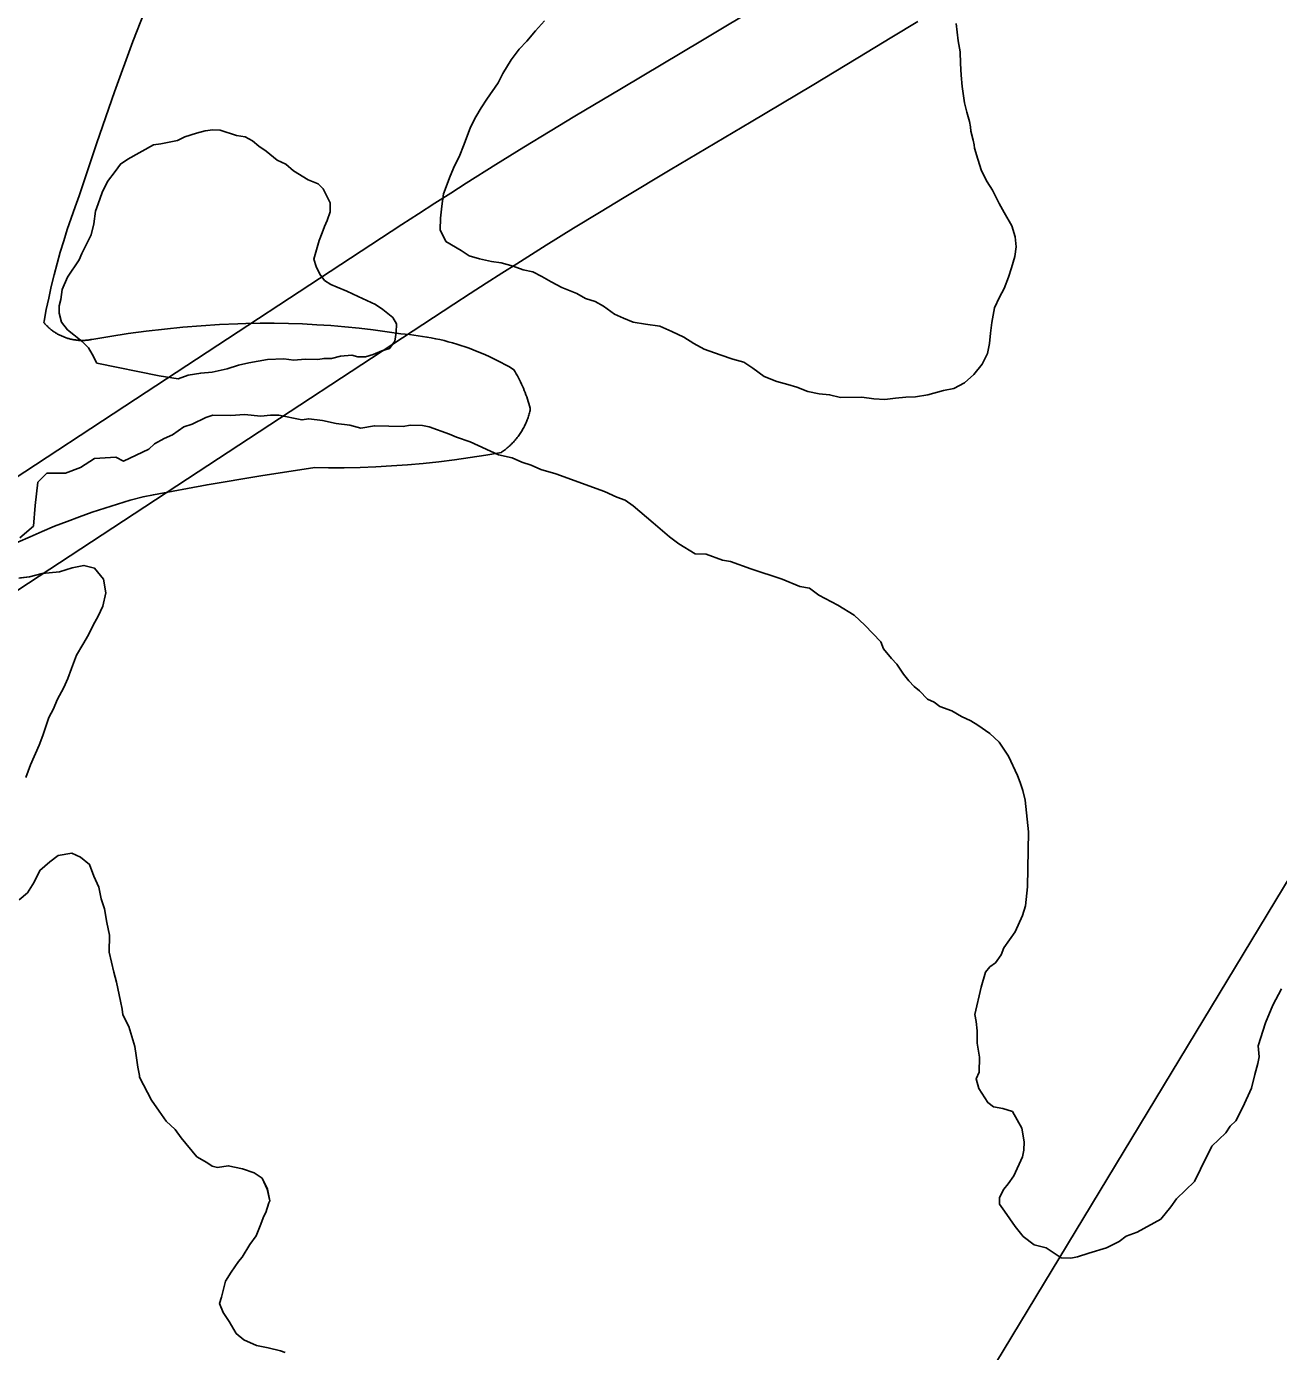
# Model space of a CAD drawing. Extents: x 3180038 to 3217926, y 922069 to 947485.
# Drawn here: x 3193507.2 to 3193902.6, y 944063.8 to 944482.2 of the extents above; entities that cross this region are included whole.
import ezdxf

# ---------------------------------------------------------------- set-up
doc = ezdxf.new("R2010")
doc.units = 0
for name, color, linetype in [('V-LEVE-TOET', 7, 'Continuous'), ('V-ROAD-CNTR', 7, 'Continuous'), ('V-SITE-VEGE', 7, 'Continuous'), ('V-TOPO-SHOR', 7, 'Continuous')]:
    doc.layers.add(name, color=color, linetype=linetype)

msp = doc.modelspace()

# ---------------------------------------------------------------- linework, layer by layer
at = {"layer": 'V-LEVE-TOET'}
for points in [[(3193546.95, 944493.37), (3193540.82, 944477.52), (3193534.96, 944461.57)], [(3193534.96, 944461.57), (3193529.38, 944445.52), (3193524.08, 944429.37), (3193523.87, 944428.72), (3193523.87, 944428.72), (3193522.55, 944425.22), (3193521.29, 944421.69), (3193520.1, 944418.15), (3193518.96, 944414.58), (3193517.89, 944411), (3193516.88, 944407.39), (3193515.93, 944403.77), (3193515.04, 944400.14), (3193514.22, 944396.48), (3193513.46, 944392.82), (3193512.77, 944389.14), (3193512.7, 944388.75), (3193512.7, 944388.75), (3193512.87, 944388.54), (3193513.05, 944388.34), (3193513.23, 944388.13), (3193513.42, 944387.94), (3193513.61, 944387.74), (3193513.8, 944387.55), (3193513.99, 944387.36), (3193514.19, 944387.18), (3193514.39, 944386.99), (3193514.6, 944386.81), (3193514.81, 944386.64), (3193515.02, 944386.47), (3193515.23, 944386.3), (3193515.45, 944386.14), (3193515.67, 944385.98), (3193515.89, 944385.82), (3193516.12, 944385.67), (3193516.34, 944385.52), (3193516.57, 944385.38), (3193516.81, 944385.24), (3193517.04, 944385.1), (3193517.28, 944384.97), (3193517.52, 944384.84), (3193517.76, 944384.72), (3193518, 944384.6), (3193518.25, 944384.49), (3193518.5, 944384.38), (3193518.75, 944384.27), (3193519, 944384.17), (3193519.25, 944384.07), (3193519.51, 944383.98), (3193519.77, 944383.89), (3193520.03, 944383.8), (3193520.28, 944383.72), (3193520.55, 944383.65), (3193520.81, 944383.58), (3193521.07, 944383.51), (3193521.34, 944383.45), (3193521.6, 944383.4), (3193521.87, 944383.34), (3193522.13, 944383.3), (3193522.4, 944383.26), (3193522.67, 944383.22), (3193522.94, 944383.18), (3193523.21, 944383.16), (3193523.48, 944383.13), (3193523.75, 944383.11), (3193524.02, 944383.1), (3193524.3, 944383.09), (3193524.57, 944383.08), (3193524.84, 944383.08), (3193525.11, 944383.09), (3193525.38, 944383.1), (3193525.65, 944383.11), (3193525.93, 944383.13), (3193526.2, 944383.15), (3193526.47, 944383.18), (3193526.73, 944383.21), (3193527, 944383.25), (3193527.27, 944383.3), (3193527.54, 944383.34), (3193527.81, 944383.39), (3193527.81, 944383.39), (3193527.81, 944383.39), (3193533.53, 944384.36), (3193539.27, 944385.23), (3193545.02, 944386), (3193550.78, 944386.67), (3193556.55, 944387.24), (3193562.34, 944387.71), (3193568.13, 944388.08), (3193573.92, 944388.35), (3193576.49, 944388.44), (3193576.49, 944388.44), (3193580.97, 944388.51), (3193585.45, 944388.51), (3193589.92, 944388.43), (3193594.39, 944388.28), (3193598.86, 944388.05), (3193603.33, 944387.75), (3193607.79, 944387.38), (3193612.24, 944386.93), (3193616.68, 944386.41)], [(3193616.68, 944386.41), (3193621.11, 944385.81), (3193625.46, 944385.15), (3193625.46, 944385.15), (3193626.83, 944385.04), (3193628.21, 944384.91), (3193629.58, 944384.75), (3193630.95, 944384.58), (3193632.32, 944384.37), (3193633.68, 944384.15), (3193635.04, 944383.9), (3193636.39, 944383.62), (3193637.74, 944383.33), (3193639.08, 944383.01), (3193640.42, 944382.66), (3193641.75, 944382.29), (3193643.08, 944381.91), (3193644.39, 944381.49), (3193645.7, 944381.06), (3193647.01, 944380.6), (3193648.3, 944380.12), (3193649.58, 944379.61), (3193650.86, 944379.09), (3193652.13, 944378.54), (3193653.38, 944377.97), (3193654.63, 944377.38), (3193655.87, 944376.77), (3193657.09, 944376.13), (3193658.31, 944375.47), (3193659.51, 944374.8), (3193660.7, 944374.1), (3193661.14, 944373.83), (3193661.14, 944373.83), (3193661.52, 944373.21), (3193661.88, 944372.57), (3193662.23, 944371.93), (3193662.58, 944371.28), (3193662.91, 944370.63), (3193663.23, 944369.98), (3193663.54, 944369.31), (3193663.85, 944368.64), (3193664.13, 944367.97), (3193664.41, 944367.29), (3193664.68, 944366.61), (3193664.94, 944365.92), (3193665.18, 944365.23), (3193665.41, 944364.53), (3193665.63, 944363.84), (3193665.84, 944363.13), (3193666.04, 944362.43), (3193666.23, 944361.72), (3193666.32, 944361.33), (3193666.32, 944361.33), (3193666.24, 944360.96), (3193666.15, 944360.59), (3193666.06, 944360.22), (3193665.96, 944359.86), (3193665.85, 944359.49), (3193665.74, 944359.13), (3193665.62, 944358.77), (3193665.49, 944358.41), (3193665.36, 944358.05), (3193665.22, 944357.7), (3193665.08, 944357.35), (3193664.93, 944357), (3193664.77, 944356.65), (3193664.61, 944356.31), (3193664.44, 944355.97), (3193664.27, 944355.63), (3193664.09, 944355.3), (3193663.9, 944354.96), (3193663.71, 944354.64), (3193663.51, 944354.31), (3193663.31, 944353.99), (3193663.1, 944353.67), (3193662.89, 944353.36), (3193662.67, 944353.05), (3193662.44, 944352.74), (3193662.21, 944352.44), (3193661.98, 944352.14), (3193661.73, 944351.85), (3193661.49, 944351.56), (3193661.24, 944351.27), (3193660.98, 944350.99), (3193660.72, 944350.71), (3193660.46, 944350.44), (3193660.19, 944350.17), (3193659.91, 944349.91), (3193659.63, 944349.65), (3193659.35, 944349.4), (3193659.06, 944349.15), (3193658.77, 944348.91), (3193658.47, 944348.67), (3193658.17, 944348.44), (3193657.87, 944348.21), (3193657.56, 944347.99), (3193657.25, 944347.77), (3193657.2, 944347.74), (3193657.2, 944347.74), (3193652.28, 944346.86), (3193647.34, 944346.08)], [(3193647.34, 944346.08), (3193642.4, 944345.37), (3193637.44, 944344.76), (3193632.47, 944344.23), (3193627.5, 944343.78), (3193622.52, 944343.43), (3193617.53, 944343.16), (3193612.54, 944342.98), (3193607.54, 944342.88), (3193602.55, 944342.87), (3193598.28, 944342.93), (3193598.28, 944342.93), (3193581.24, 944340.36), (3193564.24, 944337.51), (3193547.29, 944334.37), (3193544.02, 944333.73), (3193544.02, 944333.73), (3193539.96, 944332.61), (3193535.93, 944331.41), (3193531.91, 944330.14), (3193527.92, 944328.81), (3193523.95, 944327.4), (3193520.01, 944325.93), (3193516.09, 944324.39), (3193512.2, 944322.78), (3193508.34, 944321.1), (3193504.5, 944319.36)]]:
    msp.add_lwpolyline(points, dxfattribs=at)
at = {"layer": 'V-ROAD-CNTR'}
for points in [[(3193366.2, 944249.48), (3193398.35, 944270.56), (3193457.55, 944309.38), (3193541.63, 944364.51), (3193625.73, 944419.65), (3193631.02, 944423.1), (3193636.17, 944426.42), (3193641.17, 944429.62), (3193646.04, 944432.7), (3193655.45, 944438.59), (3193664.3, 944444.07), (3193672.62, 944449.15), (3193680.43, 944453.89), (3193695.07, 944462.68), (3193720.7, 944477.94), (3193739.89, 944489.36)], [(3193355.6, 944206.65), (3193414.8, 944245.47), (3193474, 944284.29), (3193558.08, 944339.42), (3193642.15, 944394.54), (3193647.35, 944397.93), (3193652.38, 944401.18), (3193657.28, 944404.31), (3193662.03, 944407.32), (3193671.29, 944413.12), (3193680.01, 944418.51), (3193688.22, 944423.52), (3193695.93, 944428.2), (3193710.47, 944436.93), (3193736.05, 944452.16), (3193755.29, 944463.62), (3193769.73, 944472.29), (3193780.55, 944478.86), (3193788.66, 944483.83)]]:
    msp.add_lwpolyline(points, dxfattribs=at)
at = {"layer": 'V-SITE-VEGE'}
msp.add_lwpolyline([(3193529.43, 944375.92), (3193527.91, 944378.73), (3193526.77, 944380.74), (3193524.83, 944382.76), (3193522.11, 944384.81), (3193520.17, 944386.44), (3193518.24, 944388.86), (3193517.51, 944391.65), (3193517.57, 944394.03), (3193518.01, 944396), (3193518.48, 944399.16), (3193520.16, 944403.08), (3193523.85, 944408.54), (3193524.69, 944410.51), (3193527.6, 944416.38), (3193528.48, 944419.93), (3193528.97, 944423.88), (3193529.82, 944426.24), (3193531.09, 944429.77), (3193532.76, 944433.3), (3193535.21, 944436.41), (3193536.85, 944438.75), (3193539.26, 944440.28), (3193547.3, 944444.85), (3193549.68, 944445.19), (3193554.86, 944446.25), (3193557.26, 944447.38), (3193560.85, 944448.49), (3193563.65, 944449.22), (3193566.03, 944449.56), (3193568.41, 944449.5), (3193573.52, 944447.8), (3193576.28, 944447.34), (3193578.63, 944446.09), (3193580.57, 944444.46), (3193582.91, 944442.82), (3193586.41, 944439.96), (3193589.16, 944438.71), (3193591.49, 944436.68), (3193596.17, 944433.79), (3193599.32, 944432.53), (3193600.86, 944430.91), (3193602, 944428.9), (3193603.13, 944426.49), (3193603.07, 944423.72), (3193602.21, 944420.97), (3193601.37, 944419.01), (3193600.54, 944417.05), (3193599.69, 944414.69), (3193597.96, 944408.78), (3193598.7, 944406.39), (3193599.83, 944403.99), (3193601.37, 944401.97), (3193603.32, 944400.73), (3193605.29, 944399.89), (3193608.42, 944398.63), (3193611.95, 944396.96), (3193614.7, 944395.71), (3193617.44, 944394.46), (3193619.78, 944392.82), (3193622.89, 944390.36), (3193624.03, 944388.36), (3193623.97, 944385.58), (3193623.51, 944382.82), (3193621.87, 944380.48), (3193619.47, 944379.75), (3193616.67, 944378.62), (3193614.28, 944377.89), (3193611.9, 944377.94), (3193609.93, 944378.39), (3193606.36, 944378.07), (3193603.56, 944377.34), (3193601.19, 944377.4), (3193599.2, 944377.05), (3193595.24, 944377.14), (3193591.67, 944376.83), (3193588.51, 944377.3), (3193583.35, 944377.03), (3193577.38, 944375.98), (3193574.19, 944375.26), (3193570.6, 944374.16), (3193565.82, 944373.08), (3193562.24, 944372.77), (3193558.27, 944372.07), (3193555.07, 944370.96), (3193549.15, 944371.89)], close=True, dxfattribs=at)
for points in [[(3193505.12, 944320.79), (3193509.39, 944324.45), (3193509.99, 944330.96), (3193510.4, 944334.62), (3193510.81, 944338.28), (3193513.66, 944341.13), (3193519.55, 944341.13), (3193524.23, 944342.96), (3193528.7, 944345.81), (3193535.41, 944346.22), (3193537.85, 944344.99), (3193545.89, 944348.73), (3193547.66, 944350.42), (3193550.73, 944352.08), (3193553.36, 944353.32), (3193556.88, 944355.84), (3193559.5, 944356.64), (3193563.88, 944358.7), (3193566.07, 944359.52), (3193571.7, 944359.39), (3193576.03, 944359.72), (3193581.22, 944359.16), (3193584.26, 944359.53), (3193586.86, 944359.46), (3193594.19, 944357.99), (3193596.36, 944358.37), (3193600.68, 944357.84), (3193604.99, 944356.87), (3193609.3, 944356.34), (3193612.75, 944355.39), (3193617.1, 944356.15), (3193626.19, 944355.94), (3193628.36, 944356.32), (3193632.26, 944356.23), (3193634.41, 944355.75), (3193640.85, 944353.43), (3193643, 944352.51), (3193647.3, 944351.11), (3193656.3, 944347), (3193660.6, 944346.04), (3193663.6, 944344.67), (3193666.61, 944343.73), (3193669.61, 944342.36), (3193674.34, 944340.95), (3193689.8, 944335.39), (3193693.66, 944333.57), (3193696.24, 944332.64), (3193698.79, 944330.85), (3193705.16, 944325.5), (3193710.26, 944321.05), (3193713.24, 944318.81), (3193718.36, 944315.66), (3193721.82, 944315.58), (3193726.98, 944313.73), (3193729.56, 944313.23), (3193736.01, 944310.92), (3193745.89, 944307.65), (3193751.47, 944305.35), (3193754.49, 944304.85), (3193757.47, 944302.62), (3193763.45, 944299.44), (3193768.58, 944296.29), (3193771.97, 944293.18), (3193777.04, 944287.86), (3193777.86, 944285.68), (3193780.38, 944282.59), (3193782.07, 944280.81), (3193784.17, 944277.73), (3193785.85, 944275.53), (3193787.54, 944273.75), (3193789.24, 944272.42), (3193791.78, 944269.76), (3193793.92, 944268.84), (3193795.62, 944267.5), (3193799.49, 944266.11), (3193802.47, 944264.31)], [(3193512.41, 944258.32), (3193514.25, 944263.96), (3193515.74, 944266.77), (3193516.94, 944269.59), (3193519.02, 944273.52), (3193520.23, 944276.33), (3193521.44, 944279.44), (3193522.96, 944283.67), (3193525.03, 944287.03), (3193526.81, 944290.12), (3193528.3, 944293.21), (3193529.79, 944296.02), (3193531.28, 944299.11), (3193532.24, 944303.35), (3193531.48, 944307.64), (3193528.72, 944311.12), (3193525.33, 944312.05), (3193521.62, 944311.28), (3193517.6, 944309.96), (3193512.19, 944309.52), (3193508.18, 944308.47), (3193505.36, 944308.07)], [(3193802.47, 944264.31), (3193805.48, 944262.94), (3193807.61, 944261.59), (3193811.44, 944258.9), (3193814.41, 944256.23), (3193817.34, 944251.83), (3193820.23, 944245.7), (3193821.04, 944243.52), (3193821.85, 944240.9), (3193822.64, 944237.85), (3193823.71, 944227.86), (3193823.3, 944210.55), (3193822.73, 944204.5), (3193821.79, 944201.49), (3193819.5, 944196.34), (3193815.92, 944191.23), (3193815, 944189.09), (3193813.21, 944186.53), (3193811.45, 944185.27), (3193810.11, 944183.57), (3193808.7, 944178.84), (3193806.76, 944170.22), (3193807.14, 944168.05), (3193807.5, 944165.01), (3193807.41, 944161.11), (3193808.18, 944156.76), (3193808.07, 944152), (3193807.15, 944149.86), (3193807.94, 944146.81), (3193810.87, 944142.41), (3193812.57, 944141.07), (3193815.59, 944140.56), (3193818.6, 944139.63), (3193821.51, 944134.36), (3193822.28, 944130.01), (3193822.21, 944127.42), (3193821.73, 944125.26), (3193818.99, 944119.26), (3193817.2, 944116.7), (3193815.86, 944115), (3193814.5, 944112.44), (3193814.45, 944110.27), (3193816.13, 944108.07), (3193819.48, 944103.22), (3193822, 944100.13), (3193825.41, 944097.45), (3193829.28, 944096.5), (3193833.97, 944093.35), (3193837, 944093.29), (3193839.18, 944093.67), (3193842.67, 944094.88), (3193848.34, 944096.48), (3193852.29, 944098.55), (3193854.49, 944100.24), (3193857.98, 944101.45), (3193865.44, 944105.61), (3193868.57, 944109.43), (3193870.36, 944111.99), (3193876.12, 944117.49), (3193877.94, 944121.34), (3193881.58, 944128.62), (3193886.01, 944132.85), (3193887.36, 944134.98), (3193889.13, 944136.67), (3193891.4, 944140.95), (3193894.14, 944146.95), (3193895.1, 944151.26), (3193896.05, 944154.7), (3193896.54, 944156.85), (3193896.18, 944160.33), (3193898.52, 944167.63), (3193900.82, 944173.21), (3193903.54, 944178.34)], [(3193506.98, 944245.08), (3193508.49, 944249.03), (3193511.2, 944255.22), (3193512.41, 944258.32)], [(3193588.88, 944063.43), (3193587.47, 944064.03), (3193583.51, 944064.97), (3193579.83, 944065.63), (3193575.89, 944067.43), (3193573.38, 944069.48), (3193571.19, 944073.23), (3193569.27, 944076.11), (3193568.2, 944078.98), (3193568.81, 944080.96), (3193570.07, 944086.05), (3193571.85, 944088.85), (3193574.2, 944092.21), (3193575.37, 944093.6), (3193577.74, 944097.53), (3193579.79, 944100.33), (3193581, 944103.42), (3193582.21, 944106.53), (3193582.81, 944107.65), (3193583.73, 944110.75), (3193584.03, 944111.32), (3193583.26, 944115.03), (3193581.64, 944118.48), (3193579.12, 944120.25), (3193575.45, 944121.47), (3193570.93, 944122.43), (3193567.5, 944121.94), (3193565.8, 944122.27), (3193564.12, 944123.44), (3193561.04, 944125.22), (3193556.06, 944131.31), (3193554.13, 944133.92), (3193551.35, 944136.54), (3193549.15, 944139.72), (3193546.67, 944143.19), (3193542.86, 944150.39), (3193542.87, 944150.96), (3193542.37, 944153.53), (3193541.89, 944157.24), (3193541.38, 944160.09), (3193539.54, 944166.39), (3193537.64, 944170.14), (3193537.39, 944171.85), (3193536.88, 944174.42), (3193535.6, 944180.42), (3193534.82, 944183.57), (3193533.27, 944189.86), (3193533.39, 944195.26), (3193532.63, 944199.26), (3193531.88, 944203.55), (3193530.82, 944206.7), (3193530.05, 944210.41), (3193528.43, 944213.87), (3193527.09, 944217.59), (3193524.31, 944219.93), (3193521.49, 944221.14), (3193517.2, 944220.38), (3193514.6, 944218.45), (3193511.41, 944215.69), (3193509.62, 944212.03), (3193507.54, 944208.67), (3193504.93, 944206.45)]]:
    msp.add_lwpolyline(points, dxfattribs=at)
at = {"layer": 'V-TOPO-SHOR'}
for points in [[(3194103.47, 945052.16), (3194084.52, 945015.47), (3194055.64, 944738.23), (3194035.42, 944674.69), (3194003.66, 944637.15), (3193980.55, 944559.18), (3193980.55, 944495.64), (3193974.78, 944452.32), (3193971.89, 944406.12), (3193980.55, 944359.91), (3193971.89, 944328.14), (3193954.56, 944293.49), (3193755.29, 943964.26), (3193718.66, 943910.51)], [(3193670.81, 944484.01), (3193668, 944480.8), (3193665.19, 944477.58), (3193662.76, 944475.08), (3193660.31, 944471.68), (3193657.65, 944467.36), (3193656.12, 944464.48), (3193652.54, 944459.28), (3193650.83, 944456.58), (3193649.12, 944453.7), (3193647.41, 944450.46), (3193645.46, 944445.04), (3193643.9, 944441.06), (3193642.38, 944438.18), (3193641.02, 944434.93), (3193638.89, 944429.33), (3193638.43, 944425.51), (3193637.98, 944421.69), (3193637.89, 944418.04), (3193639.63, 944414.36), (3193644.49, 944411.51)], [(3193644.49, 944411.51), (3193647, 944409.81), (3193650.26, 944408.82), (3193654.07, 944408), (3193657.16, 944407.56), (3193660.96, 944406.56), (3193664.04, 944405.39), (3193667.12, 944404.77), (3193670, 944403.25), (3193672.88, 944401.54), (3193676.31, 944399.82), (3193681, 944397.88), (3193683.7, 944396.36), (3193686.78, 944395.38), (3193689.48, 944393.85), (3193692.88, 944391.4), (3193695.77, 944390.06), (3193698.84, 944388.89), (3193702.66, 944388.26), (3193707.2, 944387.6), (3193710.99, 944385.87), (3193714.78, 944384.14), (3193718.01, 944382.06), (3193721.26, 944380.34), (3193726.32, 944378.58), (3193730.3, 944377.21), (3193733.74, 944376.22), (3193736.61, 944374.33), (3193740.2, 944371.69), (3193744.17, 944370.14), (3193747.62, 944369.15), (3193750.51, 944368.35), (3193753.95, 944366.99), (3193757.57, 944366.18), (3193760.85, 944365.92), (3193764.3, 944365.11), (3193771.04, 944365.13), (3193774.86, 944364.68), (3193778.32, 944364.41), (3193781.61, 944364.88), (3193784.91, 944365.17), (3193788.01, 944365.28), (3193791.85, 944365.92), (3193796.81, 944367.26), (3193800.1, 944367.91), (3193803.43, 944369.66), (3193806.41, 944372.33), (3193809.04, 944375.54), (3193810.76, 944378.97), (3193811.38, 944382.06), (3193811.64, 944385.33), (3193812.08, 944388.79), (3193812.92, 944393.33), (3193814.46, 944396.75), (3193815.98, 944399.45), (3193817.34, 944403.07), (3193818.32, 944405.96), (3193819.32, 944409.58), (3193819.76, 944412.67), (3193819.47, 944415.78), (3193818.45, 944419.27), (3193816, 944423.52), (3193814.42, 944426.3), (3193812.33, 944430.54), (3193810.57, 944433.13), (3193808.83, 944436.64), (3193807.64, 944440.31), (3193806.63, 944443.8), (3193806.47, 944444.9), (3193806.14, 944446.37), (3193805.48, 944449.12), (3193805.33, 944450.58), (3193805, 944452.23), (3193804.16, 944455.16), (3193803.5, 944458.1), (3193802.71, 944463.22), (3193802.43, 944466.88), (3193802.15, 944470.53), (3193802.06, 944474.18), (3193801.41, 944477.66), (3193800.81, 944483.14)], [(3193506.98, 944245.08), (3193508.49, 944249.03), (3193511.2, 944255.22), (3193512.41, 944258.32), (3193514.25, 944263.96), (3193515.74, 944266.77), (3193516.94, 944269.59), (3193519.02, 944273.52), (3193520.23, 944276.34), (3193521.44, 944279.44), (3193522.96, 944283.67), (3193525.03, 944287.03), (3193526.81, 944290.12), (3193528.3, 944293.21), (3193529.79, 944296.02), (3193531.28, 944299.11), (3193532.24, 944303.35), (3193531.48, 944307.64), (3193528.72, 944311.12), (3193525.33, 944312.05), (3193521.62, 944311.28), (3193517.6, 944309.96), (3193512.19, 944309.52), (3193508.18, 944308.47), (3193504.76, 944307.98)], [(3193530.82, 944206.7), (3193530.05, 944210.41), (3193528.43, 944213.87), (3193527.09, 944217.59), (3193524.31, 944219.93), (3193521.49, 944221.14), (3193517.2, 944220.38), (3193514.6, 944218.45), (3193511.41, 944215.69), (3193509.62, 944212.03), (3193507.54, 944208.67), (3193504.93, 944206.45)], [(3193588.88, 944063.43), (3193587.47, 944064.03), (3193583.51, 944064.97), (3193579.83, 944065.63), (3193575.89, 944067.43), (3193573.38, 944069.48), (3193571.19, 944073.23), (3193569.27, 944076.11), (3193568.2, 944078.98), (3193568.81, 944080.96), (3193570.07, 944086.05), (3193571.84, 944088.85), (3193574.2, 944092.21), (3193575.37, 944093.6), (3193577.74, 944097.53), (3193579.79, 944100.33), (3193581, 944103.42), (3193582.21, 944106.53), (3193582.81, 944107.65), (3193583.73, 944110.75), (3193584.03, 944111.32), (3193583.27, 944115.03), (3193581.64, 944118.48), (3193579.12, 944120.25), (3193575.45, 944121.47), (3193570.93, 944122.43), (3193567.5, 944121.94), (3193565.8, 944122.27), (3193564.12, 944123.44), (3193561.04, 944125.22), (3193556.06, 944131.31), (3193554.13, 944133.92), (3193551.35, 944136.54), (3193549.15, 944139.72), (3193546.67, 944143.19), (3193542.86, 944150.39), (3193542.87, 944150.96), (3193542.37, 944153.53), (3193541.89, 944157.24), (3193541.38, 944160.1), (3193539.54, 944166.39), (3193537.64, 944170.14), (3193537.39, 944171.85), (3193536.88, 944174.42), (3193535.6, 944180.42), (3193534.82, 944183.57), (3193533.27, 944189.86), (3193533.39, 944195.26), (3193532.63, 944199.26), (3193531.88, 944203.55), (3193530.82, 944206.7)]]:
    msp.add_lwpolyline(points, dxfattribs=at)

doc.saveas('drawing.dxf')
